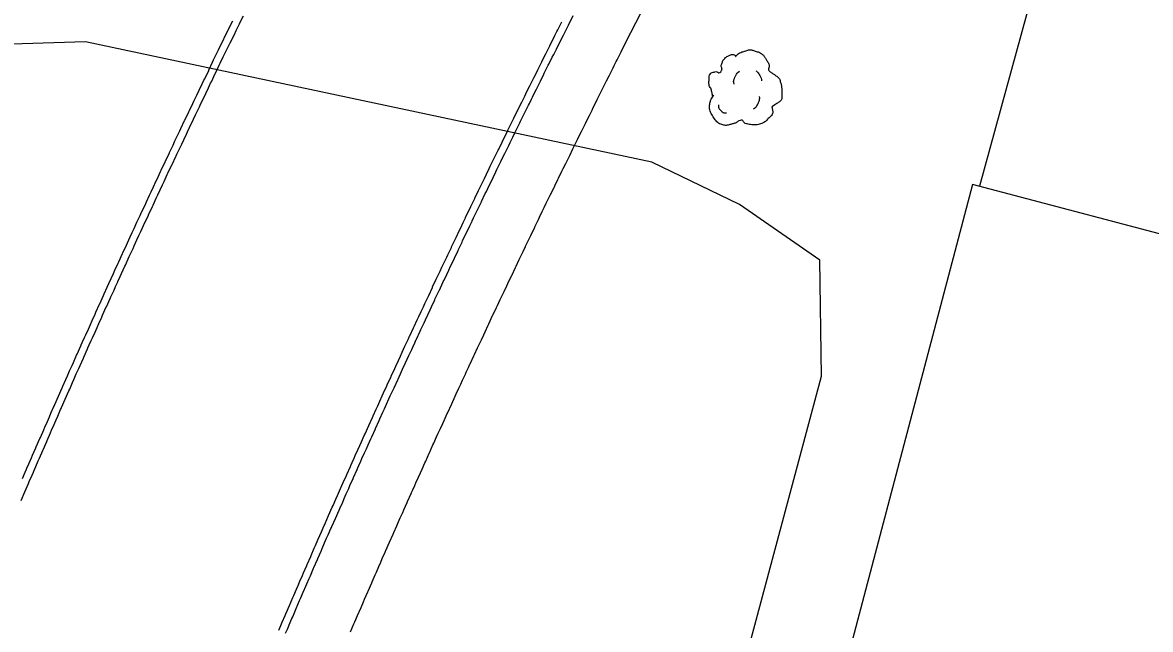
# Model space of a CAD drawing. Extents: x 2145380 to 2157287, y 139568 to 149130.
# Drawn here: x 2151142.8 to 2151244.8, y 141539 to 141593.9 of the extents above; entities that cross this region are included whole.
import ezdxf

# ---------------------------------------------------------------- set-up
doc = ezdxf.new("R2010")
doc.units = 0
for name, color, linetype in [('PR_PREVIOUSLY CONSTRUCTED', 7, 'Continuous'), ('TOPO_Building', 7, 'Continuous'), ('TOPO_Fence', 7, 'Continuous'), ('TOPO_Tree', 7, 'Continuous')]:
    doc.layers.add(name, color=color, linetype=linetype)

# ---------------------------------------------------------------- blocks, each defined once
blk = doc.blocks.new('TREE')
at = {"layer": 'TOPO_Tree'}
for points in [[(-3.49, 17.6), (-3.07, 18.27), (-2.58, 18.8), (-1.9, 19.19), (-1.05, 19.68), (-0.19, 19.96), (0.74, 20.24), (1.62, 20.51), (2.51, 20.82), (3.39, 20.77), (4.1, 20.73), (4.8, 20.47), (5.51, 20.24), (6.43, 19.95), (7.32, 19.73), (8.15, 19.19), (9.36, 18.4), (10.02, 17.21), (10.8, 16.01), (11.24, 15.33), (11.58, 14.62), (11.86, 13.89), (12.17, 13.08), (11.37, 12.02), (11.86, 11.25), (12, 11.03), (12.18, 10.86), (12.39, 10.72), (12.91, 10.35), (13.45, 10.02), (13.97, 9.66), (14.7, 9.16), (15.41, 8.68), (16.09, 8.07), (16.7, 7.53), (16.93, 6.73), (17.15, 5.95), (17.59, 4.38), (17.71, 2.77), (17.68, 1.19), (17.65, -0.25), (17.83, -2.22), (16.62, -3.04), (15.47, -3.83), (14.31, -4.58), (13.16, -5.35)], [(-14.07, -0.4), (-14.17, 0.5), (-14.37, 1.38), (-14.6, 2.25), (-14.84, 3.17), (-15.47, 3.96), (-15.66, 4.9), (-15.8, 5.59), (-15.71, 6.31), (-15.66, 7.01), (-15.6, 7.91), (-15.72, 8.8), (-15.13, 9.66), (-14.62, 10.42), (-13.76, 10.49), (-13.02, 10.72), (-12.18, 10.98), (-11.06, 10), (-10.37, 10.72), (-9.4, 11.74), (-10.29, 13.28), (-9.84, 14.42), (-9.56, 15.15), (-9.32, 15.89), (-8.78, 16.54), (-8.18, 17.26), (-7.5, 17.68), (-6.67, 18.13), (-6.14, 18.41), (-5.61, 18.61), (-5.08, 18.66), (-4.55, 18.71), (-4.02, 18.54), (-3.49, 18.13)], [(-4.21, 5.09), (-4.46, 6.09), (-4.3, 7.21), (-3.84, 8.21), (-3.33, 9.34), (-2.71, 10.27), (-1.64, 10.97)], [(5.89, 11.15), (6.5, 10.68), (6.96, 10.17), (7.36, 9.5), (7.93, 8.56), (8.31, 7.6), (8.46, 6.56)], [(13.16, -5.34), (13.25, -5.81), (13.36, -6.28), (13.45, -6.75), (13.76, -8.52), (12.24, -10.03), (10.8, -11.51), (9.98, -12.34), (9.13, -12.77), (8.15, -13.1), (5.97, -13.83), (3.32, -13.56), (1.27, -13.1), (0.49, -12.92), (-0.06, -11.44), (-0.84, -11.51), (-2.04, -11.61), (-3.28, -12.78), (-4.55, -13.1), (-6.06, -13.47), (-7.77, -14.03), (-9.31, -13.62), (-11.36, -13.09), (-12.84, -11.41), (-14.07, -9.39), (-15.32, -7.35), (-15.61, -5.13), (-15.13, -3.04), (-14.87, -1.89), (-13.91, -0.75), (-13.54, 0.13)], [(-11.38, -4.46), (-11.47, -5.41), (-11.03, -6.32), (-10.09, -7.22), (-9.3, -7.97), (-8.49, -8.26), (-7.7, -8.14)], [(4.79, -6.29), (5.71, -5.66), (6.3, -4.92), (6.81, -3.91), (7.36, -2.81), (7.63, -1.7), (7.54, -0.6)]]:
    blk.add_open_spline(points, degree=3, dxfattribs=at)

msp = doc.modelspace()

# ---------------------------------------------------------------- linework, layer by layer
at = {"layer": 'PR_PREVIOUSLY CONSTRUCTED'}
for points in [[(2151142.71, 141550.7), (2151143.04, 141551.47), (2151143.04, 141551.48), (2151143.36, 141552.23), (2151143.44, 141552.41), (2151143.69, 141552.99), (2151143.81, 141553.27), (2151143.84, 141553.34), (2151144.02, 141553.76), (2151144.25, 141554.27), (2151144.35, 141554.52), (2151144.65, 141555.2), (2151144.68, 141555.28), (2151145.01, 141556.04), (2151145.05, 141556.13), (2151145.35, 141556.8), (2151145.46, 141557.06), (2151145.68, 141557.57), (2151145.87, 141557.99), (2151146.01, 141558.33), (2151146.27, 141558.92), (2151146.32, 141559.02), (2151146.35, 141559.09), (2151146.68, 141559.85), (2151147.02, 141560.61), (2151147.09, 141560.77), (2151147.35, 141561.37), (2151147.5, 141561.7), (2151147.69, 141562.13), (2151147.91, 141562.63), (2151148.03, 141562.89), (2151148.33, 141563.55), (2151148.37, 141563.64), (2151148.71, 141564.4), (2151148.74, 141564.48), (2151148.86, 141564.75), (2151149.04, 141565.16), (2151149.15, 141565.4), (2151149.38, 141565.92), (2151149.57, 141566.33), (2151149.73, 141566.68), (2151149.98, 141567.25), (2151150.07, 141567.44), (2151150.4, 141568.18), (2151150.41, 141568.19), (2151150.75, 141568.95), (2151150.82, 141569.1), (2151151.1, 141569.71), (2151151.24, 141570.02), (2151151.44, 141570.46), (2151151.44, 141570.47), (2151151.66, 141570.95), (2151151.78, 141571.22), (2151152.08, 141571.87), (2151152.13, 141571.97), (2151152.47, 141572.73), (2151152.5, 141572.79), (2151152.82, 141573.48), (2151152.93, 141573.71), (2151153.17, 141574.24), (2151153.35, 141574.63), (2151153.52, 141574.99), (2151153.77, 141575.55), (2151153.86, 141575.75), (2151154.06, 141576.16), (2151154.2, 141576.47), (2151154.21, 141576.5), (2151154.56, 141577.26), (2151154.63, 141577.39), (2151154.91, 141578.01), (2151155.05, 141578.31), (2151155.27, 141578.76), (2151155.48, 141579.23), (2151155.62, 141579.51), (2151155.91, 141580.15), (2151155.97, 141580.27), (2151156.32, 141581.02), (2151156.34, 141581.06), (2151156.68, 141581.77), (2151156.71, 141581.85), (2151156.78, 141581.98), (2151157.03, 141582.52), (2151157.21, 141582.9), (2151157.39, 141583.27), (2151157.64, 141583.81), (2151157.74, 141584.02), (2151158.08, 141584.73), (2151158.1, 141584.77), (2151158.45, 141585.53), (2151158.51, 141585.65), (2151158.81, 141586.28), (2151158.95, 141586.56), (2151159.17, 141587.02), (2151159.39, 141587.47), (2151159.4, 141587.51), (2151159.53, 141587.77), (2151159.82, 141588.39), (2151159.89, 141588.52), (2151160.25, 141589.27), (2151160.26, 141589.3), (2151160.61, 141590.02), (2151160.7, 141590.21), (2151160.97, 141590.77), (2151161.14, 141591.13), (2151161.33, 141591.52), (2151161.59, 141592.04), (2151161.7, 141592.26), (2151162.03, 141592.95), (2151162.06, 141593.01), (2151162.13, 141593.16), (2151162.42, 141593.76), (2151162.47, 141593.86), (2151162.79, 141594.5)], [(2151166.6, 141538.7), (2151166.79, 141539.13), (2151166.92, 141539.45), (2151167.17, 141540.04), (2151167.24, 141540.19), (2151167.56, 141540.93), (2151167.56, 141540.95), (2151167.87, 141541.67), (2151167.95, 141541.85), (2151168.19, 141542.42), (2151168.31, 141542.68), (2151168.34, 141542.76), (2151168.51, 141543.16), (2151168.73, 141543.66), (2151168.84, 141543.9), (2151169.13, 141544.57), (2151169.16, 141544.64), (2151169.48, 141545.38), (2151169.52, 141545.47), (2151169.8, 141546.12), (2151169.91, 141546.37), (2151170.13, 141546.86), (2151170.31, 141547.28), (2151170.45, 141547.6), (2151170.7, 141548.18), (2151170.75, 141548.27), (2151170.78, 141548.34), (2151171.1, 141549.08), (2151171.43, 141549.82), (2151171.5, 141549.98), (2151171.76, 141550.56), (2151171.9, 141550.88), (2151172.08, 141551.3), (2151172.3, 141551.78), (2151172.41, 141552.04), (2151172.7, 141552.68), (2151172.74, 141552.77), (2151173.07, 141553.51), (2151173.1, 141553.58), (2151173.22, 141553.85), (2151173.4, 141554.25), (2151173.5, 141554.48), (2151173.73, 141554.99), (2151173.91, 141555.38), (2151174.06, 141555.72), (2151174.31, 141556.28), (2151174.39, 141556.46), (2151174.72, 141557.18), (2151174.73, 141557.2), (2151175.06, 141557.93), (2151175.13, 141558.08), (2151175.39, 141558.67), (2151175.53, 141558.98), (2151175.73, 141559.4), (2151175.73, 141559.41), (2151175.94, 141559.87), (2151176.06, 141560.14), (2151176.35, 141560.77), (2151176.4, 141560.87), (2151176.73, 141561.61), (2151176.76, 141561.67), (2151177.07, 141562.34), (2151177.17, 141562.56), (2151177.41, 141563.08), (2151177.59, 141563.46), (2151177.75, 141563.81), (2151178, 141564.35), (2151178.09, 141564.54), (2151178.27, 141564.95), (2151178.41, 141565.25), (2151178.43, 141565.28), (2151178.77, 141566.01), (2151178.83, 141566.14), (2151179.11, 141566.74), (2151179.24, 141567.03), (2151179.45, 141567.47), (2151179.66, 141567.93), (2151179.79, 141568.21), (2151180.08, 141568.82), (2151180.13, 141568.94), (2151180.48, 141569.67), (2151180.5, 141569.71), (2151180.82, 141570.4), (2151180.85, 141570.47), (2151180.92, 141570.6), (2151181.16, 141571.13), (2151181.34, 141571.5), (2151181.51, 141571.86), (2151181.76, 141572.39), (2151181.86, 141572.59), (2151182.18, 141573.28), (2151182.2, 141573.32), (2151182.55, 141574.05), (2151182.6, 141574.17), (2151182.9, 141574.78), (2151183.03, 141575.06), (2151183.25, 141575.51), (2151183.45, 141575.95), (2151183.47, 141575.98), (2151183.59, 141576.24), (2151183.88, 141576.83), (2151183.94, 141576.97), (2151184.29, 141577.69), (2151184.31, 141577.72), (2151184.64, 141578.42), (2151184.74, 141578.61), (2151185, 141579.15), (2151185.17, 141579.5), (2151185.35, 141579.88), (2151185.6, 141580.39), (2151185.7, 141580.6), (2151186.03, 141581.27), (2151186.05, 141581.33), (2151186.12, 141581.47), (2151186.41, 141582.06), (2151186.46, 141582.16), (2151186.76, 141582.78), (2151186.89, 141583.04), (2151187.12, 141583.51), (2151187.32, 141583.93), (2151187.47, 141584.23), (2151187.76, 141584.81), (2151187.83, 141584.96), (2151188.19, 141585.68), (2151188.19, 141585.7), (2151188.55, 141586.41), (2151188.63, 141586.58), (2151188.81, 141586.95), (2151188.9, 141587.13), (2151189.07, 141587.46), (2151189.26, 141587.86), (2151189.51, 141588.35), (2151189.62, 141588.58), (2151189.95, 141589.23), (2151189.98, 141589.3), (2151190.34, 141590.02), (2151190.39, 141590.11), (2151190.7, 141590.75), (2151190.83, 141590.99), (2151191.07, 141591.47), (2151191.27, 141591.87), (2151191.43, 141592.19), (2151191.53, 141592.4), (2151191.71, 141592.75), (2151191.79, 141592.91), (2151192.16, 141593.63), (2151192.6, 141594.51)], [(2151172.47, 141538.84), (2151172.78, 141539.56), (2151172.86, 141539.74), (2151173.1, 141540.3), (2151173.21, 141540.57), (2151173.24, 141540.64), (2151173.42, 141541.04), (2151173.63, 141541.54), (2151173.73, 141541.77), (2151174.02, 141542.44), (2151174.05, 141542.51), (2151174.38, 141543.25), (2151174.41, 141543.34), (2151174.7, 141543.98), (2151174.81, 141544.23), (2151175.02, 141544.72), (2151175.2, 141545.13), (2151175.34, 141545.46), (2151175.59, 141546.03), (2151175.64, 141546.13), (2151175.66, 141546.19), (2151175.99, 141546.93), (2151176.31, 141547.66), (2151176.38, 141547.82), (2151176.64, 141548.4), (2151176.78, 141548.72), (2151176.96, 141549.13), (2151177.18, 141549.61), (2151177.29, 141549.86), (2151177.58, 141550.51), (2151177.62, 141550.6), (2151177.94, 141551.33), (2151177.98, 141551.41), (2151178.09, 141551.67), (2151178.27, 141552.06), (2151178.38, 141552.3), (2151178.6, 141552.8), (2151178.78, 141553.19), (2151178.93, 141553.53), (2151179.18, 141554.09), (2151179.26, 141554.26), (2151179.58, 141554.98), (2151179.59, 141555), (2151179.92, 141555.73), (2151179.99, 141555.87), (2151180.25, 141556.46), (2151180.39, 141556.77), (2151180.59, 141557.19), (2151180.59, 141557.19), (2151180.8, 141557.66), (2151180.92, 141557.92), (2151181.21, 141558.55), (2151181.25, 141558.65), (2151181.59, 141559.38), (2151181.62, 141559.44), (2151181.92, 141560.11), (2151182.02, 141560.33), (2151182.26, 141560.84), (2151182.43, 141561.22), (2151182.6, 141561.57), (2151182.85, 141562.11), (2151182.93, 141562.3), (2151183.12, 141562.7), (2151183.26, 141563), (2151183.27, 141563.03), (2151183.61, 141563.76), (2151183.67, 141563.89), (2151183.95, 141564.49), (2151184.08, 141564.78), (2151184.29, 141565.21), (2151184.5, 141565.67), (2151184.63, 141565.94), (2151184.91, 141566.55), (2151184.97, 141566.67), (2151185.31, 141567.4), (2151185.33, 141567.44), (2151185.65, 141568.12), (2151185.69, 141568.2), (2151185.75, 141568.33), (2151185.99, 141568.85), (2151186.17, 141569.21), (2151186.34, 141569.58), (2151186.58, 141570.1), (2151186.68, 141570.3), (2151187, 141570.99), (2151187.03, 141571.03), (2151187.37, 141571.75), (2151187.43, 141571.87), (2151187.72, 141572.48), (2151187.85, 141572.76), (2151188.06, 141573.2), (2151188.27, 141573.64), (2151188.29, 141573.67), (2151188.41, 141573.93), (2151188.69, 141574.52), (2151188.76, 141574.65), (2151189.11, 141575.38), (2151189.12, 141575.41), (2151189.45, 141576.1), (2151189.54, 141576.29), (2151189.8, 141576.82), (2151189.97, 141577.17), (2151190.15, 141577.55), (2151190.4, 141578.05), (2151190.5, 141578.27), (2151190.83, 141578.93), (2151190.86, 141578.99), (2151190.92, 141579.13), (2151191.21, 141579.71), (2151191.26, 141579.82), (2151191.56, 141580.44), (2151191.69, 141580.7), (2151191.91, 141581.16), (2151192.12, 141581.58), (2151192.27, 141581.88), (2151192.55, 141582.46), (2151192.62, 141582.6), (2151192.98, 141583.32), (2151192.98, 141583.34), (2151193.33, 141584.04), (2151193.42, 141584.21), (2151193.6, 141584.58), (2151193.69, 141584.76), (2151193.85, 141585.09), (2151194.05, 141585.48), (2151194.29, 141585.97), (2151194.4, 141586.2), (2151194.73, 141586.85), (2151194.76, 141586.92), (2151195.12, 141587.64), (2151195.16, 141587.72), (2151195.48, 141588.36), (2151195.6, 141588.6), (2151195.84, 141589.08), (2151196.04, 141589.48), (2151196.2, 141589.79), (2151196.3, 141590), (2151196.48, 141590.35), (2151196.56, 141590.51), (2151196.92, 141591.23), (2151197.36, 141592.1), (2151197.81, 141592.98), (2151198.25, 141593.85), (2151198.7, 141594.72)], [(2151142.83, 141552.68), (2151143.08, 141553.26), (2151143.2, 141553.54), (2151143.23, 141553.61), (2151143.41, 141554.02), (2151143.63, 141554.54), (2151143.74, 141554.78), (2151144.04, 141555.47), (2151144.07, 141555.55), (2151144.4, 141556.31), (2151144.44, 141556.4), (2151144.74, 141557.07), (2151144.85, 141557.33), (2151145.07, 141557.83), (2151145.26, 141558.26), (2151145.4, 141558.59), (2151145.66, 141559.19), (2151145.71, 141559.29), (2151145.74, 141559.36), (2151146.07, 141560.12), (2151146.41, 141560.88), (2151146.48, 141561.04), (2151146.74, 141561.64), (2151146.89, 141561.97), (2151147.08, 141562.4), (2151147.3, 141562.9), (2151147.42, 141563.16), (2151147.72, 141563.83), (2151147.76, 141563.92), (2151148.1, 141564.68), (2151148.13, 141564.75), (2151148.25, 141565.02), (2151148.44, 141565.43), (2151148.54, 141565.68), (2151148.78, 141566.19), (2151148.96, 141566.6), (2151149.12, 141566.95), (2151149.38, 141567.53), (2151149.46, 141567.71), (2151149.79, 141568.45), (2151149.8, 141568.47), (2151150.14, 141569.22), (2151150.21, 141569.38), (2151150.49, 141569.98), (2151150.63, 141570.3), (2151150.83, 141570.74), (2151150.83, 141570.74), (2151151.05, 141571.22), (2151151.18, 141571.5), (2151151.47, 141572.15), (2151151.52, 141572.25), (2151151.87, 141573.01), (2151151.9, 141573.07), (2151152.21, 141573.76), (2151152.32, 141573.99), (2151152.56, 141574.52), (2151152.74, 141574.91), (2151152.91, 141575.27), (2151153.17, 141575.83), (2151153.26, 141576.03), (2151153.45, 141576.45), (2151153.59, 141576.75), (2151153.61, 141576.78), (2151153.96, 141577.54), (2151154.02, 141577.67), (2151154.31, 141578.29), (2151154.45, 141578.59), (2151154.66, 141579.04), (2151154.88, 141579.51), (2151155.01, 141579.8), (2151155.31, 141580.43), (2151155.37, 141580.55), (2151155.72, 141581.3), (2151155.74, 141581.35), (2151156.07, 141582.06), (2151156.11, 141582.13), (2151156.17, 141582.27), (2151156.43, 141582.81), (2151156.6, 141583.18), (2151156.78, 141583.56), (2151157.04, 141584.1), (2151157.14, 141584.31), (2151157.47, 141585.02), (2151157.49, 141585.06), (2151157.85, 141585.81), (2151157.91, 141585.93), (2151158.21, 141586.56), (2151158.35, 141586.85), (2151158.57, 141587.31), (2151158.78, 141587.76), (2151158.8, 141587.8), (2151158.93, 141588.06), (2151159.22, 141588.68), (2151159.29, 141588.81), (2151159.65, 141589.56), (2151159.66, 141589.59), (2151160.01, 141590.31), (2151160.1, 141590.51), (2151160.37, 141591.06), (2151160.54, 141591.42), (2151160.73, 141591.81), (2151160.99, 141592.33), (2151161.09, 141592.56), (2151161.43, 141593.24), (2151161.46, 141593.3), (2151161.53, 141593.45), (2151161.82, 141594.05)], [(2151165.99, 141538.97), (2151166.17, 141539.4), (2151166.3, 141539.71), (2151166.56, 141540.3), (2151166.62, 141540.45), (2151166.94, 141541.2), (2151166.95, 141541.21), (2151167.26, 141541.94), (2151167.34, 141542.12), (2151167.58, 141542.68), (2151167.7, 141542.95), (2151167.73, 141543.02), (2151167.9, 141543.42), (2151168.12, 141543.93), (2151168.22, 141544.16), (2151168.51, 141544.83), (2151168.55, 141544.91), (2151168.87, 141545.65), (2151168.91, 141545.74), (2151169.19, 141546.39), (2151169.3, 141546.64), (2151169.52, 141547.13), (2151169.7, 141547.54), (2151169.84, 141547.87), (2151170.09, 141548.45), (2151170.14, 141548.54), (2151170.17, 141548.61), (2151170.49, 141549.35), (2151170.82, 141550.09), (2151170.89, 141550.25), (2151171.14, 141550.83), (2151171.29, 141551.15), (2151171.47, 141551.57), (2151171.69, 141552.06), (2151171.8, 141552.31), (2151172.09, 141552.96), (2151172.13, 141553.05), (2151172.46, 141553.78), (2151172.49, 141553.86), (2151172.61, 141554.12), (2151172.79, 141554.52), (2151172.9, 141554.76), (2151173.12, 141555.26), (2151173.3, 141555.66), (2151173.45, 141556), (2151173.7, 141556.56), (2151173.78, 141556.73), (2151174.11, 141557.46), (2151174.12, 141557.47), (2151174.45, 141558.21), (2151174.52, 141558.35), (2151174.78, 141558.94), (2151174.93, 141559.25), (2151175.12, 141559.68), (2151175.12, 141559.68), (2151175.33, 141560.15), (2151175.46, 141560.42), (2151175.74, 141561.05), (2151175.79, 141561.15), (2151176.13, 141561.89), (2151176.15, 141561.94), (2151176.46, 141562.62), (2151176.57, 141562.84), (2151176.8, 141563.35), (2151176.98, 141563.74), (2151177.14, 141564.09), (2151177.39, 141564.63), (2151177.48, 141564.82), (2151177.67, 141565.23), (2151177.81, 141565.53), (2151177.82, 141565.56), (2151178.16, 141566.29), (2151178.22, 141566.42), (2151178.5, 141567.02), (2151178.64, 141567.32), (2151178.84, 141567.76), (2151179.06, 141568.21), (2151179.19, 141568.49), (2151179.47, 141569.1), (2151179.53, 141569.22), (2151179.87, 141569.95), (2151179.89, 141570), (2151180.22, 141570.68), (2151180.25, 141570.76), (2151180.31, 141570.89), (2151180.56, 141571.42), (2151180.73, 141571.78), (2151180.91, 141572.15), (2151181.16, 141572.67), (2151181.25, 141572.88), (2151181.58, 141573.56), (2151181.6, 141573.61), (2151181.95, 141574.34), (2151182, 141574.45), (2151182.29, 141575.07), (2151182.43, 141575.34), (2151182.64, 141575.8), (2151182.85, 141576.23), (2151182.87, 141576.27), (2151182.99, 141576.53), (2151183.28, 141577.12), (2151183.34, 141577.25), (2151183.69, 141577.98), (2151183.71, 141578.01), (2151184.04, 141578.71), (2151184.13, 141578.9), (2151184.4, 141579.44), (2151184.56, 141579.79), (2151184.75, 141580.17), (2151184.99, 141580.68), (2151185.1, 141580.89), (2151185.43, 141581.56), (2151185.45, 141581.62), (2151185.52, 141581.76), (2151185.81, 141582.35), (2151185.86, 141582.45), (2151186.16, 141583.08), (2151186.29, 141583.34), (2151186.52, 141583.8), (2151186.72, 141584.22), (2151186.87, 141584.53), (2151187.16, 141585.11), (2151187.23, 141585.25), (2151187.59, 141585.98), (2151187.6, 141585.99), (2151187.95, 141586.7), (2151188.03, 141586.88), (2151188.21, 141587.24), (2151188.31, 141587.43), (2151188.47, 141587.76), (2151188.66, 141588.15), (2151188.91, 141588.64), (2151189.02, 141588.88), (2151189.35, 141589.53), (2151189.38, 141589.6), (2151189.75, 141590.32), (2151189.79, 141590.41), (2151190.11, 141591.05), (2151190.23, 141591.29), (2151190.47, 141591.77), (2151190.67, 141592.17), (2151190.83, 141592.49), (2151190.94, 141592.7), (2151191.12, 141593.06), (2151191.2, 141593.21), (2151191.56, 141593.94)]]:
    msp.add_lwpolyline(points, dxfattribs=at)
at = {"layer": 'TOPO_Building'}
msp.add_lwpolyline([(2151228.68, 141579.26), (2151151.14, 141285.35), (2151313.72, 141242.46), (2151323.37, 141279.03), (2151349.28, 141272.2), (2151362.64, 141322.86), (2151336.95, 141329.64), (2151391.47, 141536.31)], close=True, dxfattribs=at)
at = {"layer": 'TOPO_Fence'}
msp.add_lwpolyline([(2151323.03, 141554.36), (2151331.73, 141588.57), (2151323.97, 141590.44), (2151327.97, 141606.87), (2151243.07, 141629.3), (2151229.29, 141579.09)], dxfattribs=at)
at = {"layer": 'TOPO_Tree'}
msp.add_lwpolyline([(2151189.72, 141467.46), (2151215.04, 141561.93), (2151214.89, 141572.41), (2151207.62, 141577.44), (2151199.68, 141581.26), (2151148.53, 141592.15), (2151138.02, 141591.8), (2151131.36, 141578.52), (2151114.81, 141523.15), (2151112.24, 141507.47), (2151113.17, 141494.41), (2151115.56, 141487.31), (2151120.08, 141484.01), (2151124.59, 141483.1), (2151129.72, 141482.41), (2151140.86, 141475.22), (2151150.61, 141467.72), (2151159.76, 141460.99), (2151171.99, 141457.78), (2151177.05, 141458.53), (2151181.98, 141461.84), (2151187.85, 141465.98), (2151189.72, 141467.46)], dxfattribs=at)

# ---------------------------------------------------------------- block references
at = {"layer": 'TOPO_Tree', "xscale": 0.19685000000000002, "yscale": 0.19685000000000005}
msp.add_blockref('TREE', (2151207.95, 141587.32), dxfattribs=at)

doc.saveas('drawing.dxf')
